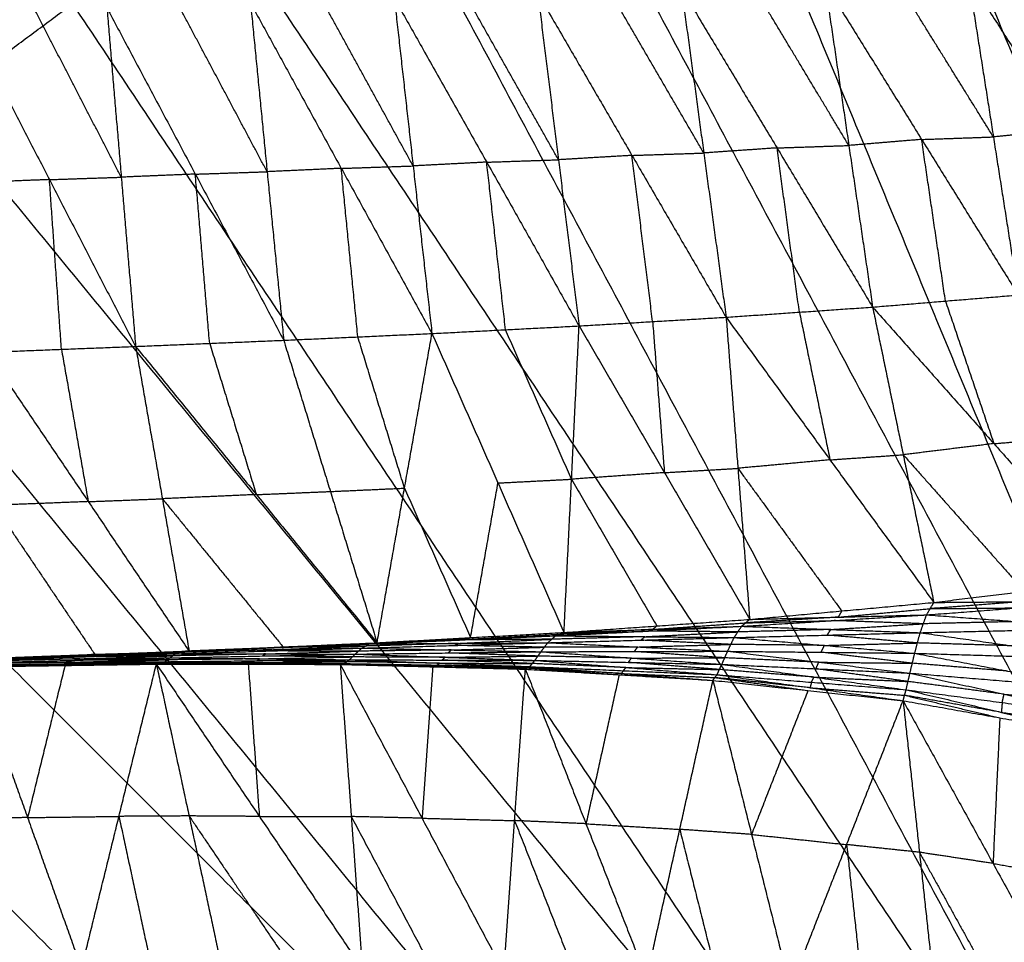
# Model space of a CAD drawing. Header units: millimetres. Extents: x -106 to 110, y -96 to 120.
# Tile 731 of 1020: x -14.44 to -6.94, y 26.19 to 33.22. Entities that reach past the tile are written whole.
import ezdxf

# ---------------------------------------------------------------- set-up
doc = ezdxf.new("R2010")
doc.units = ezdxf.units.MM
doc.header["$MEASUREMENT"] = 0
doc.layers.add('Default', color=7, linetype='Continuous', true_color=0x000000)

msp = doc.modelspace()

# ---------------------------------------------------------------- linework, layer by layer
at = {"layer": 'Default'}
for points in [[(-3.281, 24.2683, 3.7354), (-5.2154, 30.6451, 3.7421), (-7.1498, 37.0219, 3.7488)], [(-8.3812, 36.5813, 3.7488), (-3.281, 24.2683, 3.7354), (1.8192, 11.9553, 3.7219)], [(-4.4634, 23.7091, 3.7354), (-7.0135, 29.8656, 3.7421), (-9.5635, 36.0221, 3.7488)], [(-10.7459, 35.4629, 3.7488), (-4.4634, 23.7091, 3.7354), (1.8192, 11.9553, 3.7219)], [(-5.5852, 23.0367, 3.7354), (-8.7264, 28.9136, 3.7421), (-11.8677, 34.7905, 3.7488)], [(-15.0905, 32.5599, 3.7488), (-14.04, 33.339, 3.7488), (-12.9895, 34.1181, 3.7488)], [(-12.9895, 34.1181, 3.7488), (-5.5852, 23.0367, 3.7354), (1.8192, 11.9553, 3.7219)], [(-8.3051, 33.4902, -2.6735), (-8.1237, 32.2587, -2.1949), (-7.9423, 31.0273, -1.7163)], [(-8.3051, 33.4902, -2.6735), (-7.5687, 32.3048, -2.1704), (-6.8323, 31.1193, -1.6674)], [(-7.0218, 32.324, -2.1342), (-7.39, 32.9167, -2.3857), (-7.7582, 33.5095, -2.6373)], [(-7.2114, 33.5287, -2.601), (-7.0218, 32.324, -2.1342), (-6.8323, 31.1193, -1.6674)], [(-7.2114, 33.5287, -2.601), (-6.4712, 32.3787, -2.1046), (-5.731, 31.2288, -1.6082)], [(-10.4947, 33.4163, -2.7707), (-10.3373, 32.1499, -2.2772), (-10.1799, 30.8836, -1.7837)], [(-10.4947, 33.4163, -2.7707), (-9.7769, 32.1831, -2.2628), (-9.0591, 30.9499, -1.7549)], [(-9.2295, 32.2015, -2.2423), (-9.5884, 32.8181, -2.4963), (-9.9474, 33.4346, -2.7502)], [(-9.4, 33.453, -2.7297), (-9.2295, 32.2015, -2.2423), (-9.0591, 30.9499, -1.7549)], [(-9.4, 33.453, -2.7297), (-8.6712, 32.2401, -2.223), (-7.9423, 31.0273, -1.7163)], [(-8.1237, 32.2587, -2.1949), (-8.4881, 32.8652, -2.4483), (-8.8526, 33.4716, -2.7016)], [(-6.6357, 22.2576, 3.7354), (-10.3379, 27.7983, 3.7421), (-14.04, 33.339, 3.7488)], [(-12.5579, 32.0588, -2.3153), (-12.8948, 32.6919, -2.5666), (-13.2318, 33.325, -2.818)], [(-12.6843, 33.3432, -2.8142), (-12.5579, 32.0588, -2.3153), (-12.4314, 30.7743, -1.8164)], [(-12.6843, 33.3432, -2.8142), (-11.9929, 32.0845, -2.309), (-11.3015, 30.8258, -1.8038)], [(-11.445, 32.1028, -2.301), (-11.7907, 32.7322, -2.5536), (-12.1364, 33.3615, -2.8062)], [(-11.5885, 33.3798, -2.7982), (-11.445, 32.1028, -2.301), (-11.3015, 30.8258, -1.8038)], [(-11.5885, 33.3798, -2.7982), (-10.8842, 32.1317, -2.2909), (-10.1799, 30.8836, -1.7837)], [(-10.3373, 32.1499, -2.2772), (-10.6895, 32.774, -2.5308), (-11.0416, 33.398, -2.7844)], [(-14.8741, 33.2698, -2.823), (-14.2173, 31.9987, -2.3231), (-13.5605, 30.7276, -1.8233)], [(-13.6698, 32.0171, -2.3225), (-13.9982, 32.6527, -2.5724), (-14.3266, 33.2882, -2.8223)], [(-13.7792, 33.3067, -2.8217), (-13.6698, 32.0171, -2.3225), (-13.5605, 30.7276, -1.8233)], [(-13.7792, 33.3067, -2.8217), (-13.1053, 32.0405, -2.3191), (-12.4314, 30.7743, -1.8164)], [(-15.0905, 32.5599, 3.7488), (-6.6357, 22.2576, 3.7354), (1.8192, 11.9553, 3.7219)], [(-6.4712, 32.3787, -2.1046), (-6.7465, 32.3514, -2.1194), (-7.0218, 32.324, -2.1342)], [(-7.5687, 32.3048, -2.1704), (-7.8462, 32.2818, -2.1827), (-8.1237, 32.2587, -2.1949)], [(-7.5687, 32.3048, -2.1704), (-7.2953, 32.3144, -2.1523), (-7.0218, 32.324, -2.1342)], [(-7.3873, 31.0733, -1.6918), (-7.478, 31.689, -1.9311), (-7.5687, 32.3048, -2.1704)], [(-9.7769, 32.1831, -2.2628), (-9.5032, 32.1923, -2.2526), (-9.2295, 32.2015, -2.2423)], [(-8.6712, 32.2401, -2.223), (-8.9503, 32.2208, -2.2327), (-9.2295, 32.2015, -2.2423)], [(-8.6712, 32.2401, -2.223), (-8.3974, 32.2494, -2.209), (-8.1237, 32.2587, -2.1949)], [(-8.5007, 30.9886, -1.7356), (-8.5859, 31.6144, -1.9793), (-8.6712, 32.2401, -2.223)], [(-10.8842, 32.1317, -2.2909), (-11.1646, 32.1173, -2.296), (-11.445, 32.1028, -2.301)], [(-10.8842, 32.1317, -2.2909), (-10.6108, 32.1408, -2.2841), (-10.3373, 32.1499, -2.2772)], [(-10.7407, 30.8547, -1.7937), (-10.8125, 31.4932, -2.0423), (-10.8842, 32.1317, -2.2909)], [(-9.7769, 32.1831, -2.2628), (-10.0571, 32.1665, -2.27), (-10.3373, 32.1499, -2.2772)], [(-9.6195, 30.9168, -1.7693), (-9.6982, 31.5499, -2.0161), (-9.7769, 32.1831, -2.2628)], [(-13.1053, 32.0405, -2.3191), (-12.8316, 32.0496, -2.3172), (-12.5579, 32.0588, -2.3153)], [(-11.9929, 32.0845, -2.309), (-12.2754, 32.0716, -2.3122), (-12.5579, 32.0588, -2.3153)], [(-11.9929, 32.0845, -2.309), (-11.719, 32.0937, -2.305), (-11.445, 32.1028, -2.301)], [(-11.8665, 30.8001, -1.8101), (-11.9297, 31.4423, -2.0596), (-11.9929, 32.0845, -2.309)], [(-14.2173, 31.9987, -2.3231), (-14.4998, 31.9877, -2.3238), (-14.7823, 31.9767, -2.3244)], [(-14.2173, 31.9987, -2.3231), (-13.9436, 32.0079, -2.3228), (-13.6698, 32.0171, -2.3225)], [(-14.1255, 30.7056, -1.8246), (-14.1714, 31.3521, -2.0739), (-14.2173, 31.9987, -2.3231)], [(-13.1053, 32.0405, -2.3191), (-13.3876, 32.0288, -2.3208), (-13.6698, 32.0171, -2.3225)], [(-12.9959, 30.7509, -1.8199), (-13.0506, 31.3957, -2.0695), (-13.1053, 32.0405, -2.3191)], [(-7.6048, 21.3793, 3.7354), (-11.8322, 26.5304, 3.7421), (-16.0596, 31.6815, 3.7488)], [(-7.9423, 31.0273, -1.7163), (-7.3873, 31.0733, -1.6918), (-6.8323, 31.1193, -1.6674)], [(-7.3873, 31.0733, -1.6918), (-7.2027, 30.5301, -1.2729), (-7.0181, 29.9868, -0.8539)], [(-9.0591, 30.9499, -1.7549), (-8.5007, 30.9886, -1.7356), (-7.9423, 31.0273, -1.7163)], [(-7.9423, 31.0273, -1.7163), (-7.7092, 29.9019, -0.8536), (-7.476, 28.7765, 0.0092)], [(-7.9423, 31.0273, -1.7163), (-7.0181, 29.9868, -0.8539), (-6.0939, 28.9464, 0.0086)], [(-10.1799, 30.8836, -1.7837), (-9.6195, 30.9168, -1.7693), (-9.0591, 30.9499, -1.7549)], [(-9.0591, 30.9499, -1.7549), (-8.9692, 29.7985, -0.8724), (-8.8794, 28.6471, 0.01)], [(-9.0591, 30.9499, -1.7549), (-8.2675, 29.8632, -0.8729), (-7.476, 28.7765, 0.0092)], [(-8.5007, 30.9886, -1.7356), (-8.3841, 30.4259, -1.3042), (-8.2675, 29.8632, -0.8729)], [(-11.3015, 30.8258, -1.8038), (-10.7407, 30.8547, -1.7937), (-10.1799, 30.8836, -1.7837)], [(-10.2374, 29.7156, -0.8863), (-10.4891, 30.2851, -1.34), (-10.7407, 30.8547, -1.7937)], [(-10.2949, 28.5475, 0.011), (-10.2374, 29.7156, -0.8863), (-10.1799, 30.8836, -1.7837)], [(-10.1799, 30.8836, -1.7837), (-9.5297, 29.7654, -0.8868), (-8.8794, 28.6471, 0.01)], [(-9.6195, 30.9168, -1.7693), (-9.5746, 30.3411, -1.3281), (-9.5297, 29.7654, -0.8868)], [(-17.0287, 30.8032, 3.7488), (-7.6048, 21.3793, 3.7354), (1.8192, 11.9553, 3.7219)], [(-13.5605, 30.7276, -1.8233), (-12.9959, 30.7509, -1.8199), (-12.4314, 30.7743, -1.8164)], [(-12.4314, 30.7743, -1.8164), (-11.8665, 30.8001, -1.8101), (-11.3015, 30.8258, -1.8038)], [(-12.4314, 30.7743, -1.8164), (-12.0756, 29.6218, -0.9021), (-11.7197, 28.4692, 0.0123)], [(-11.5106, 29.6475, -0.8958), (-11.6885, 30.2238, -1.3529), (-11.8665, 30.8001, -1.8101)], [(-11.7197, 28.4692, 0.0123), (-11.5106, 29.6475, -0.8958), (-11.3015, 30.8258, -1.8038)], [(-11.3015, 30.8258, -1.8038), (-10.7982, 29.6867, -0.8964), (-10.2949, 28.5475, 0.011)], [(-14.6906, 30.6836, -1.8259), (-14.1255, 30.7056, -1.8246), (-13.5605, 30.7276, -1.8233)], [(-14.1255, 30.7056, -1.8246), (-14.0235, 30.1251, -1.3654), (-13.9215, 29.5446, -0.9061)], [(-13.5605, 30.7276, -1.8233), (-13.3564, 29.5666, -0.9048), (-13.1524, 28.4057, 0.0137)], [(-13.5605, 30.7276, -1.8233), (-12.6401, 29.5984, -0.9055), (-11.7197, 28.4692, 0.0123)], [(-12.9959, 30.7509, -1.8199), (-12.818, 30.1747, -1.3627), (-12.6401, 29.5984, -0.9055)], [(-14.6906, 30.6836, -1.8259), (-13.9215, 29.5446, -0.9061), (-13.1524, 28.4057, 0.0137)], [(-7.0181, 29.9868, -0.8539), (-6.7406, 30.0098, -0.8416), (-6.4631, 30.0329, -0.8294)], [(-7.0181, 29.9868, -0.8539), (-7.3636, 29.9444, -0.8537), (-7.7092, 29.9019, -0.8536)], [(-8.2675, 29.8632, -0.8729), (-7.9883, 29.8825, -0.8632), (-7.7092, 29.9019, -0.8536)], [(-7.7092, 29.9019, -0.8536), (-7.2471, 29.3817, -0.4223), (-6.785, 28.8615, 0.0089)], [(-8.4831, 20.4102, 3.7354), (-13.1951, 25.1222, 3.7421), (-17.907, 29.8341, 3.7488)], [(-9.5297, 29.7654, -0.8868), (-9.2495, 29.7819, -0.8796), (-8.9692, 29.7985, -0.8724)], [(-8.2675, 29.8632, -0.8729), (-8.6184, 29.8309, -0.8727), (-8.9692, 29.7985, -0.8724)], [(-8.9692, 29.7985, -0.8724), (-8.5735, 29.2552, -0.4314), (-8.1777, 28.7118, 0.0096)], [(-9.5297, 29.7654, -0.8868), (-9.8835, 29.7405, -0.8866), (-10.2374, 29.7156, -0.8863)], [(-12.0756, 29.6218, -0.9021), (-11.7931, 29.6346, -0.8989), (-11.5106, 29.6475, -0.8958)], [(-11.5106, 29.6475, -0.8958), (-11.259, 29.078, -0.4421), (-11.0073, 28.5084, 0.0117)], [(-11.0073, 28.5084, 0.0117), (-10.9028, 29.0975, -0.4424), (-10.7982, 29.6867, -0.8964)], [(-10.7982, 29.6867, -0.8964), (-10.5178, 29.7011, -0.8913), (-10.2374, 29.7156, -0.8863)], [(-10.2374, 29.7156, -0.8863), (-9.9123, 29.1564, -0.4379), (-9.5872, 28.5973, 0.0105)], [(-12.6401, 29.5984, -0.9055), (-12.9982, 29.5825, -0.9052), (-13.3564, 29.5666, -0.9048)], [(-12.6401, 29.5984, -0.9055), (-12.3578, 29.6101, -0.9038), (-12.0756, 29.6218, -0.9021)], [(-13.9215, 29.5446, -0.9061), (-14.2798, 29.5308, -0.9057), (-14.6382, 29.5169, -0.9053)], [(-14.6382, 29.5169, -0.9053), (-14.2537, 28.9475, -0.4454), (-13.8691, 28.378, 0.0145)], [(-13.9215, 29.5446, -0.9061), (-13.6389, 29.5556, -0.9055), (-13.3564, 29.5666, -0.9048)], [(-13.3564, 29.5666, -0.9048), (-12.8962, 29.002, -0.4459), (-12.436, 28.4375, 0.013)], [(-7.476, 28.7765, 0.0092), (-6.785, 28.8615, 0.0089), (-6.0939, 28.9464, 0.0086)], [(-18.7854, 28.865, 3.7488), (-8.4831, 20.4102, 3.7354), (1.8192, 11.9553, 3.7219)], [(-8.8794, 28.6471, 0.01), (-8.1777, 28.7118, 0.0096), (-7.476, 28.7765, 0.0092)], [(-7.531, 28.6818, -0.132), (-6.8298, 28.7351, -0.1711), (-6.1285, 28.7884, -0.2103)], [(-7.531, 28.6818, -0.132), (-7.5035, 28.7291, -0.0614), (-7.476, 28.7765, 0.0092)], [(-6.8022, 28.7824, -0.1005), (-7.1529, 28.7558, -0.081), (-7.5035, 28.7291, -0.0614)], [(-7.476, 28.7765, 0.0092), (-6.8022, 28.7824, -0.1005), (-6.1285, 28.7884, -0.2103)], [(-8.9419, 28.5947, -0.0727), (-8.2365, 28.6382, -0.1024), (-7.531, 28.6818, -0.132)], [(-8.8794, 28.6471, 0.01), (-8.2052, 28.6644, -0.061), (-7.531, 28.6818, -0.132)], [(-8.2052, 28.6644, -0.061), (-7.8544, 28.6968, -0.0612), (-7.5035, 28.7291, -0.0614)], [(-8.1777, 28.7118, 0.0096), (-8.1915, 28.6881, -0.0257), (-8.2052, 28.6644, -0.061)], [(-7.5797, 28.5461, -0.2279), (-7.5554, 28.6139, -0.1799), (-7.531, 28.6818, -0.132)], [(-7.531, 28.6818, -0.132), (-6.8448, 28.6307, -0.2407), (-6.1587, 28.5797, -0.3494)], [(-7.5035, 28.7291, -0.0614), (-7.1666, 28.7321, -0.1163), (-6.8298, 28.7351, -0.1711)], [(-10.2949, 28.5475, 0.011), (-9.5872, 28.5973, 0.0105), (-8.8794, 28.6471, 0.01)], [(-9.6184, 28.5711, -0.0308), (-9.2645, 28.596, -0.0311), (-8.9107, 28.6209, -0.0314)], [(-9.5872, 28.5973, 0.0105), (-9.6028, 28.5842, -0.0102), (-9.6184, 28.5711, -0.0308)], [(-8.9419, 28.5947, -0.0727), (-8.9107, 28.6209, -0.0314), (-8.8794, 28.6471, 0.01)], [(-8.2052, 28.6644, -0.061), (-8.5579, 28.6427, -0.0462), (-8.9107, 28.6209, -0.0314)], [(-8.9107, 28.6209, -0.0314), (-8.5736, 28.6295, -0.0669), (-8.2365, 28.6382, -0.1024)], [(-8.2608, 28.5704, -0.1503), (-7.9081, 28.5922, -0.1651), (-7.5554, 28.6139, -0.1799)], [(-7.5554, 28.6139, -0.1799), (-7.8959, 28.6261, -0.1412), (-8.2365, 28.6382, -0.1024)], [(-6.8448, 28.6307, -0.2407), (-7.2001, 28.6223, -0.2103), (-7.5554, 28.6139, -0.1799)], [(-11.7812, 28.4598, -0.0063), (-11.0705, 28.491, -0.019), (-10.3598, 28.5222, -0.0316)], [(-11.7197, 28.4692, 0.0123), (-11.0073, 28.5084, 0.0117), (-10.2949, 28.5475, 0.011)], [(-11.7197, 28.4692, 0.0123), (-11.0397, 28.4957, -0.0097), (-10.3598, 28.5222, -0.0316)], [(-11.0397, 28.4957, -0.0097), (-10.6835, 28.5153, -0.01), (-10.3273, 28.5348, -0.0103)], [(-10.4184, 28.4696, -0.0715), (-10.3891, 28.4959, -0.0516), (-10.3598, 28.5222, -0.0316)], [(-10.3598, 28.5222, -0.0316), (-9.6508, 28.5584, -0.0522), (-8.9419, 28.5947, -0.0727)], [(-10.3598, 28.5222, -0.0316), (-10.3273, 28.5348, -0.0103), (-10.2949, 28.5475, 0.011)], [(-10.3598, 28.5222, -0.0316), (-9.6789, 28.5155, -0.0836), (-8.9981, 28.5088, -0.1356)], [(-9.6184, 28.5711, -0.0308), (-9.9729, 28.553, -0.0206), (-10.3273, 28.5348, -0.0103)], [(-10.3273, 28.5348, -0.0103), (-9.9891, 28.5466, -0.0312), (-9.6508, 28.5584, -0.0522)], [(-10.2949, 28.5475, 0.011), (-9.6184, 28.5711, -0.0308), (-8.9419, 28.5947, -0.0727)], [(-9.6789, 28.5155, -0.0836), (-9.3245, 28.5336, -0.0939), (-8.97, 28.5517, -0.1042)], [(-8.97, 28.5517, -0.1042), (-9.3104, 28.5551, -0.0782), (-9.6508, 28.5584, -0.0522)], [(-8.9981, 28.5088, -0.1356), (-8.97, 28.5517, -0.1042), (-8.9419, 28.5947, -0.0727)], [(-8.9981, 28.5088, -0.1356), (-8.2889, 28.5275, -0.1817), (-7.5797, 28.5461, -0.2279)], [(-8.2608, 28.5704, -0.1503), (-8.6154, 28.5611, -0.1272), (-8.97, 28.5517, -0.1042)], [(-8.9419, 28.5947, -0.0727), (-8.2608, 28.5704, -0.1503), (-7.5797, 28.5461, -0.2279)], [(-8.2889, 28.5275, -0.1817), (-8.2749, 28.5489, -0.166), (-8.2608, 28.5704, -0.1503)], [(-7.6008, 28.4676, -0.2389), (-7.9449, 28.4975, -0.2103), (-8.2889, 28.5275, -0.1817)], [(-7.622, 28.3891, -0.25), (-7.6008, 28.4676, -0.2389), (-7.5797, 28.5461, -0.2279)], [(-7.5797, 28.5461, -0.2279), (-6.8692, 28.5629, -0.2887), (-6.1587, 28.5797, -0.3494)], [(-7.5797, 28.5461, -0.2279), (-6.8821, 28.446, -0.3054), (-6.1845, 28.3458, -0.3829)], [(-13.2061, 28.4042, 0.007), (-12.4937, 28.432, 0.0003), (-11.7812, 28.4598, -0.0063)], [(-13.1524, 28.4057, 0.0137), (-12.436, 28.4375, 0.013), (-11.7197, 28.4692, 0.0123)], [(-13.1524, 28.4057, 0.0137), (-12.4668, 28.4328, 0.0037), (-11.7812, 28.4598, -0.0063)], [(-12.4668, 28.4328, 0.0037), (-12.1086, 28.4486, 0.0033), (-11.7505, 28.4645, 0.003)], [(-11.8369, 28.4283, -0.0317), (-11.1276, 28.4489, -0.0516), (-10.4184, 28.4696, -0.0715)], [(-11.8369, 28.4283, -0.0317), (-11.8091, 28.444, -0.019), (-11.7812, 28.4598, -0.0063)], [(-11.0998, 28.4647, -0.0389), (-11.4544, 28.4544, -0.0289), (-11.8091, 28.444, -0.019)], [(-11.7812, 28.4598, -0.0063), (-11.0998, 28.4647, -0.0389), (-10.4184, 28.4696, -0.0715)], [(-11.7812, 28.4598, -0.0063), (-11.7505, 28.4645, 0.003), (-11.7197, 28.4692, 0.0123)], [(-11.0397, 28.4957, -0.0097), (-11.3951, 28.4801, -0.0034), (-11.7505, 28.4645, 0.003)], [(-11.7505, 28.4645, 0.003), (-11.4105, 28.4778, -0.008), (-11.0705, 28.491, -0.019)], [(-11.1276, 28.4489, -0.0516), (-11.1137, 28.4568, -0.0452), (-11.0998, 28.4647, -0.0389)], [(-10.4445, 28.4351, -0.0755), (-10.7861, 28.442, -0.0635), (-11.1276, 28.4489, -0.0516)], [(-11.0998, 28.4647, -0.0389), (-10.7444, 28.4803, -0.0452), (-10.3891, 28.4959, -0.0516)], [(-10.3891, 28.4959, -0.0516), (-10.7298, 28.4934, -0.0353), (-11.0705, 28.491, -0.019)], [(-11.0073, 28.5084, 0.0117), (-11.0235, 28.502, 0.001), (-11.0397, 28.4957, -0.0097)], [(-10.4707, 28.4006, -0.0795), (-10.4445, 28.4351, -0.0755), (-10.4184, 28.4696, -0.0715)], [(-10.4184, 28.4696, -0.0715), (-9.7083, 28.4892, -0.1036), (-8.9981, 28.5088, -0.1356)], [(-10.4184, 28.4696, -0.0715), (-9.7332, 28.4369, -0.1104), (-9.0481, 28.4043, -0.1493)], [(-9.6789, 28.5155, -0.0836), (-10.034, 28.5057, -0.0676), (-10.3891, 28.4959, -0.0516)], [(-9.7332, 28.4369, -0.1104), (-9.3782, 28.4468, -0.1264), (-9.0231, 28.4566, -0.1425)], [(-9.7083, 28.4892, -0.1036), (-9.6936, 28.5023, -0.0936), (-9.6789, 28.5155, -0.0836)], [(-9.0231, 28.4566, -0.1425), (-9.3657, 28.4729, -0.123), (-9.7083, 28.4892, -0.1036)], [(-9.0481, 28.4043, -0.1493), (-9.0231, 28.4566, -0.1425), (-8.9981, 28.5088, -0.1356)], [(-8.3101, 28.449, -0.1928), (-8.6666, 28.4528, -0.1676), (-9.0231, 28.4566, -0.1425)], [(-8.9981, 28.5088, -0.1356), (-8.3101, 28.449, -0.1928), (-7.622, 28.3891, -0.25)], [(-8.335, 28.3967, -0.1996), (-8.3225, 28.4228, -0.1962), (-8.3101, 28.449, -0.1928)], [(-8.3101, 28.449, -0.1928), (-7.9554, 28.4583, -0.2159), (-7.6008, 28.4676, -0.2389)], [(-6.8821, 28.446, -0.3054), (-7.2415, 28.4568, -0.2722), (-7.6008, 28.4676, -0.2389)], [(-14.6721, 28.3398, -0.0015), (-13.9636, 28.3625, -0.0059), (-13.2551, 28.3852, -0.0104)], [(-14.631, 28.3518, 0.0121), (-13.9186, 28.378, 0.0096), (-13.2061, 28.4042, 0.007)], [(-14.631, 28.3518, 0.0121), (-13.943, 28.3685, 0.0009), (-13.2551, 28.3852, -0.0104)], [(-14.6084, 28.3511, 0.0137), (-14.2635, 28.3645, 0.0116), (-13.9186, 28.378, 0.0096)], [(-13.896, 28.3773, 0.0111), (-14.2522, 28.3642, 0.0124), (-14.6084, 28.3511, 0.0137)], [(-14.5859, 28.3503, 0.0153), (-13.8691, 28.378, 0.0145), (-13.1524, 28.4057, 0.0137)], [(-14.5859, 28.3503, 0.0153), (-13.896, 28.3773, 0.0111), (-13.2061, 28.4042, 0.007)], [(-13.943, 28.3685, 0.0009), (-13.5868, 28.3816, -0.0004), (-13.2306, 28.3947, -0.0017)], [(-13.2306, 28.3947, -0.0017), (-13.5746, 28.3864, 0.0039), (-13.9186, 28.378, 0.0096)], [(-13.896, 28.3773, 0.0111), (-13.5376, 28.3911, 0.0107), (-13.1792, 28.405, 0.0103)], [(-13.8691, 28.378, 0.0145), (-13.8826, 28.3776, 0.0128), (-13.896, 28.3773, 0.0111)], [(-13.2992, 28.3541, -0.0137), (-13.2771, 28.3697, -0.012), (-13.2551, 28.3852, -0.0104)], [(-13.2992, 28.3541, -0.0137), (-12.593, 28.3684, -0.0251), (-11.8868, 28.3826, -0.0364)], [(-12.5709, 28.3839, -0.0234), (-12.924, 28.3768, -0.0177), (-13.2771, 28.3697, -0.012)], [(-13.2551, 28.3852, -0.0104), (-12.546, 28.4067, -0.021), (-11.8369, 28.4283, -0.0317)], [(-13.2551, 28.3852, -0.0104), (-13.2306, 28.3947, -0.0017), (-13.2061, 28.4042, 0.007)], [(-13.2551, 28.3852, -0.0104), (-12.5709, 28.3839, -0.0234), (-11.8868, 28.3826, -0.0364)], [(-12.5215, 28.4163, -0.0124), (-12.8761, 28.4055, -0.007), (-13.2306, 28.3947, -0.0017)], [(-13.2061, 28.4042, 0.007), (-12.5215, 28.4163, -0.0124), (-11.8369, 28.4283, -0.0317)], [(-13.2061, 28.4042, 0.007), (-13.1792, 28.405, 0.0103), (-13.1524, 28.4057, 0.0137)], [(-12.4668, 28.4328, 0.0037), (-12.823, 28.4189, 0.007), (-13.1792, 28.405, 0.0103)], [(-13.1792, 28.405, 0.0103), (-12.8365, 28.4185, 0.0053), (-12.4937, 28.432, 0.0003)], [(-12.593, 28.3684, -0.0251), (-12.5819, 28.3761, -0.0242), (-12.5709, 28.3839, -0.0234)], [(-12.5709, 28.3839, -0.0234), (-12.2164, 28.3947, -0.0287), (-11.8618, 28.4054, -0.0341)], [(-12.546, 28.4067, -0.021), (-12.5338, 28.4115, -0.0167), (-12.5215, 28.4163, -0.0124)], [(-11.8618, 28.4054, -0.0341), (-12.2039, 28.4061, -0.0275), (-12.546, 28.4067, -0.021)], [(-12.5215, 28.4163, -0.0124), (-12.1653, 28.4301, -0.0157), (-11.8091, 28.444, -0.019)], [(-11.8091, 28.444, -0.019), (-12.1514, 28.438, -0.0093), (-12.4937, 28.432, 0.0003)], [(-12.436, 28.4375, 0.013), (-12.4514, 28.4351, 0.0083), (-12.4668, 28.4328, 0.0037)], [(-11.9306, 28.3394, -0.0281), (-11.9087, 28.361, -0.0323), (-11.8868, 28.3826, -0.0364)], [(-11.8868, 28.3826, -0.0364), (-11.8618, 28.4054, -0.0341), (-11.8369, 28.4283, -0.0317)], [(-11.8868, 28.3826, -0.0364), (-11.1787, 28.3916, -0.0579), (-10.4707, 28.4006, -0.0795)], [(-11.8868, 28.3826, -0.0364), (-11.2017, 28.3588, -0.0516), (-10.5166, 28.335, -0.0667)], [(-11.1538, 28.4144, -0.0556), (-11.5078, 28.4099, -0.0448), (-11.8618, 28.4054, -0.0341)], [(-11.8369, 28.4283, -0.0317), (-11.1538, 28.4144, -0.0556), (-10.4707, 28.4006, -0.0795)], [(-11.1787, 28.3916, -0.0579), (-11.1663, 28.403, -0.0568), (-11.1538, 28.4144, -0.0556)], [(-10.4936, 28.3678, -0.0731), (-10.8362, 28.3797, -0.0655), (-11.1787, 28.3916, -0.0579)], [(-11.1538, 28.4144, -0.0556), (-10.7992, 28.4247, -0.0655), (-10.4445, 28.4351, -0.0755)], [(-10.5166, 28.335, -0.0667), (-10.4936, 28.3678, -0.0731), (-10.4707, 28.4006, -0.0795)], [(-10.4707, 28.4006, -0.0795), (-9.7594, 28.4025, -0.1144), (-9.0481, 28.4043, -0.1493)], [(-10.4707, 28.4006, -0.0795), (-9.7811, 28.3525, -0.1044), (-9.0916, 28.3044, -0.1294)], [(-9.7332, 28.4369, -0.1104), (-10.0889, 28.436, -0.0929), (-10.4445, 28.4351, -0.0755)], [(-9.7594, 28.4025, -0.1144), (-9.7463, 28.4197, -0.1124), (-9.7332, 28.4369, -0.1104)], [(-9.0698, 28.3544, -0.1393), (-9.4146, 28.3784, -0.1269), (-9.7594, 28.4025, -0.1144)], [(-9.0916, 28.3044, -0.1294), (-9.0698, 28.3544, -0.1393), (-9.0481, 28.4043, -0.1493)], [(-9.0481, 28.4043, -0.1493), (-8.3529, 28.3209, -0.1846), (-7.6577, 28.2375, -0.2198)], [(-9.0481, 28.4043, -0.1493), (-8.335, 28.3967, -0.1996), (-7.622, 28.3891, -0.25)], [(-7.6398, 28.3133, -0.2349), (-7.9874, 28.355, -0.2173), (-8.335, 28.3967, -0.1996)], [(-7.6577, 28.2375, -0.2198), (-7.6398, 28.3133, -0.2349), (-7.622, 28.3891, -0.25)], [(-7.622, 28.3891, -0.25), (-6.9139, 28.2532, -0.2946), (-6.2058, 28.1173, -0.3393)], [(-7.622, 28.3891, -0.25), (-6.9032, 28.3675, -0.3164), (-6.1845, 28.3458, -0.3829)], [(-14.7951, 28.288, 0.0146), (-14.0986, 28.2973, 0.0138), (-13.4021, 28.3067, 0.0129)], [(-14.7828, 28.2872, 0.0134), (-14.4407, 28.2923, 0.0136), (-14.0986, 28.2973, 0.0138)], [(-14.0863, 28.2966, 0.0126), (-14.4345, 28.2919, 0.013), (-14.7828, 28.2872, 0.0134)], [(-14.7705, 28.2865, 0.0123), (-14.0715, 28.2969, 0.01), (-13.3726, 28.3072, 0.0076)], [(-14.7705, 28.2865, 0.0123), (-14.0863, 28.2966, 0.0126), (-13.4021, 28.3067, 0.0129)], [(-14.0572, 28.3025, 0.004), (-14.4067, 28.2973, 0.0051), (-14.7561, 28.2921, 0.0063)], [(-14.7418, 28.2978, 0.0003), (-14.04, 28.3113, -0.0038), (-13.3383, 28.3249, -0.0078)], [(-14.7418, 28.2978, 0.0003), (-14.0572, 28.3025, 0.004), (-13.3726, 28.3072, 0.0076)], [(-14.0237, 28.3215, -0.0061), (-14.3745, 28.3148, -0.0041), (-14.7254, 28.308, -0.0021)], [(-14.709, 28.3182, -0.0044), (-14.0041, 28.3362, -0.0091), (-13.2992, 28.3541, -0.0137)], [(-14.709, 28.3182, -0.0044), (-14.0237, 28.3215, -0.0061), (-13.3383, 28.3249, -0.0078)], [(-13.9856, 28.347, -0.0076), (-14.3381, 28.338, -0.0053), (-14.6906, 28.329, -0.003)], [(-14.6721, 28.3398, -0.0015), (-13.9856, 28.347, -0.0076), (-13.2992, 28.3541, -0.0137)], [(-13.943, 28.3685, 0.0009), (-14.2973, 28.3572, 0.0031), (-14.6515, 28.3458, 0.0053)], [(-14.0986, 28.2973, 0.0138), (-14.2412, 27.7172, -0.4631), (-14.3839, 27.137, -0.94)], [(-14.0863, 28.2966, 0.0126), (-13.7368, 28.3018, 0.0115), (-13.3873, 28.3069, 0.0103)], [(-14.0715, 28.2969, 0.01), (-14.0789, 28.2967, 0.0113), (-14.0863, 28.2966, 0.0126)], [(-14.0715, 28.2969, 0.01), (-14.0643, 28.2997, 0.007), (-14.0572, 28.3025, 0.004)], [(-14.0572, 28.3025, 0.004), (-13.7063, 28.3093, 0.0019), (-13.3554, 28.316, -0.0001)], [(-14.04, 28.3113, -0.0038), (-14.0318, 28.3164, -0.005), (-14.0237, 28.3215, -0.0061)], [(-13.3554, 28.316, -0.0001), (-13.6977, 28.3137, -0.0019), (-14.04, 28.3113, -0.0038)], [(-14.0237, 28.3215, -0.0061), (-13.6712, 28.3305, -0.0085), (-13.3187, 28.3395, -0.0108)], [(-14.0041, 28.3362, -0.0091), (-13.9949, 28.3416, -0.0083), (-13.9856, 28.347, -0.0076)], [(-13.3187, 28.3395, -0.0108), (-13.6614, 28.3378, -0.0099), (-14.0041, 28.3362, -0.0091)], [(-13.9856, 28.347, -0.0076), (-13.6314, 28.3583, -0.0098), (-13.2771, 28.3697, -0.012)], [(-13.9727, 25.986, -1.8946), (-13.6874, 27.1463, -0.9408), (-13.4021, 28.3067, 0.0129)], [(-13.2771, 28.3697, -0.012), (-13.6204, 28.3661, -0.009), (-13.9636, 28.3625, -0.0059)], [(-13.9636, 28.3625, -0.0059), (-13.9533, 28.3655, -0.0025), (-13.943, 28.3685, 0.0009)], [(-13.4021, 28.3067, 0.0129), (-13.3873, 28.3069, 0.0103), (-13.3726, 28.3072, 0.0076)], [(-13.4021, 28.3067, 0.0129), (-13.153, 27.1494, -0.9365), (-12.9039, 25.9921, -1.8859)], [(-13.4021, 28.3067, 0.0129), (-12.7015, 28.3056, 0.0122), (-12.0009, 28.3045, 0.0115)], [(-13.4021, 28.3067, 0.0129), (-12.6172, 27.1458, -0.9291), (-11.8323, 25.9849, -1.8712)], [(-13.3873, 28.3069, 0.0103), (-13.0444, 28.3063, 0.0112), (-12.7015, 28.3056, 0.0122)], [(-12.6867, 28.3058, 0.0095), (-13.037, 28.3064, 0.0099), (-13.3873, 28.3069, 0.0103)], [(-13.3726, 28.3072, 0.0076), (-13.3554, 28.316, -0.0001), (-13.3383, 28.3249, -0.0078)], [(-13.3726, 28.3072, 0.0076), (-12.6706, 28.309, 0.0013), (-11.9686, 28.3108, -0.005)], [(-13.3726, 28.3072, 0.0076), (-12.6867, 28.3058, 0.0095), (-12.0009, 28.3045, 0.0115)], [(-12.6535, 28.3178, -0.0064), (-13.0044, 28.3169, -0.0033), (-13.3554, 28.316, -0.0001)], [(-13.3383, 28.3249, -0.0078), (-13.3187, 28.3395, -0.0108), (-13.2992, 28.3541, -0.0137)], [(-13.3383, 28.3249, -0.0078), (-12.6344, 28.3321, -0.018), (-11.9306, 28.3394, -0.0281)], [(-13.3383, 28.3249, -0.0078), (-12.6535, 28.3178, -0.0064), (-11.9686, 28.3108, -0.005)], [(-12.6149, 28.3468, -0.0209), (-12.9668, 28.3431, -0.0158), (-13.3187, 28.3395, -0.0108)], [(-13.2992, 28.3541, -0.0137), (-12.6149, 28.3468, -0.0209), (-11.9306, 28.3394, -0.0281)], [(-12.7015, 28.3056, 0.0122), (-12.6593, 27.7257, -0.4585), (-12.6172, 27.1458, -0.9291)], [(-12.6706, 28.309, 0.0013), (-12.6787, 28.3074, 0.0054), (-12.6867, 28.3058, 0.0095)], [(-12.6867, 28.3058, 0.0095), (-12.3357, 28.3067, 0.0064), (-11.9848, 28.3076, 0.0032)], [(-12.6706, 28.309, 0.0013), (-12.662, 28.3134, -0.0026), (-12.6535, 28.3178, -0.0064)], [(-12.6535, 28.3178, -0.0064), (-12.3015, 28.3215, -0.0115), (-11.9496, 28.3251, -0.0166)], [(-12.6344, 28.3321, -0.018), (-12.6247, 28.3395, -0.0195), (-12.6149, 28.3468, -0.0209)], [(-11.9496, 28.3251, -0.0166), (-12.292, 28.3286, -0.0173), (-12.6344, 28.3321, -0.018)], [(-12.6149, 28.3468, -0.0209), (-12.2618, 28.3539, -0.0266), (-11.9087, 28.361, -0.0323)], [(-11.9087, 28.361, -0.0323), (-12.2508, 28.3647, -0.0287), (-12.593, 28.3684, -0.0251)], [(-12.0009, 28.3045, 0.0115), (-11.9848, 28.3076, 0.0032), (-11.9686, 28.3108, -0.005)], [(-12.0009, 28.3045, 0.0115), (-11.9166, 27.1447, -0.9299), (-11.8323, 25.9849, -1.8712)], [(-12.0009, 28.3045, 0.0115), (-11.3773, 27.1322, -0.9187), (-10.7536, 25.96, -1.8489)], [(-12.0009, 28.3045, 0.0115), (-11.2952, 28.2862, 0.0108), (-10.5896, 28.268, 0.0101)], [(-11.9848, 28.3076, 0.0032), (-11.64, 28.2969, 0.007), (-11.2952, 28.2862, 0.0108)], [(-11.2791, 28.2894, 0.0025), (-11.6319, 28.2985, 0.0029), (-11.9848, 28.3076, 0.0032)], [(-11.9686, 28.3108, -0.005), (-11.9496, 28.3251, -0.0166), (-11.9306, 28.3394, -0.0281)], [(-11.9686, 28.3108, -0.005), (-11.2791, 28.2894, 0.0025), (-10.5896, 28.268, 0.0101)], [(-11.9686, 28.3108, -0.005), (-11.2624, 28.2991, -0.0173), (-10.5562, 28.2873, -0.0295)], [(-11.2434, 28.3134, -0.0288), (-11.5965, 28.3192, -0.0227), (-11.9496, 28.3251, -0.0166)], [(-11.9306, 28.3394, -0.0281), (-11.2434, 28.3134, -0.0288), (-10.5562, 28.2873, -0.0295)], [(-11.9306, 28.3394, -0.0281), (-11.2236, 28.3372, -0.0474), (-10.5166, 28.335, -0.0667)], [(-11.2017, 28.3588, -0.0516), (-11.5552, 28.3599, -0.0419), (-11.9087, 28.361, -0.0323)], [(-11.2624, 28.2991, -0.0173), (-11.2708, 28.2942, -0.0074), (-11.2791, 28.2894, 0.0025)], [(-11.2624, 28.2991, -0.0173), (-11.2529, 28.3062, -0.023), (-11.2434, 28.3134, -0.0288)], [(-11.2434, 28.3134, -0.0288), (-10.8899, 28.3123, -0.0385), (-10.5364, 28.3112, -0.0481)], [(-11.2236, 28.3372, -0.0474), (-11.2126, 28.348, -0.0495), (-11.2017, 28.3588, -0.0516)], [(-10.5364, 28.3112, -0.0481), (-10.88, 28.3242, -0.0478), (-11.2236, 28.3372, -0.0474)], [(-11.2017, 28.3588, -0.0516), (-10.8476, 28.3633, -0.0623), (-10.4936, 28.3678, -0.0731)], [(-10.5562, 28.2873, -0.0295), (-10.5364, 28.3112, -0.0481), (-10.5166, 28.335, -0.0667)], [(-9.8227, 28.2804, -0.0681), (-10.1795, 28.2958, -0.0581), (-10.5364, 28.3112, -0.0481)], [(-10.5166, 28.335, -0.0667), (-9.8227, 28.2804, -0.0681), (-9.1289, 28.2258, -0.0695)], [(-10.5166, 28.335, -0.0667), (-9.8041, 28.3197, -0.0981), (-9.0916, 28.3044, -0.1294)], [(-9.7811, 28.3525, -0.1044), (-10.1374, 28.3601, -0.0888), (-10.4936, 28.3678, -0.0731)], [(-9.8041, 28.3197, -0.0981), (-9.7926, 28.3361, -0.1012), (-9.7811, 28.3525, -0.1044)], [(-9.1103, 28.2651, -0.0994), (-9.4572, 28.2924, -0.0988), (-9.8041, 28.3197, -0.0981)], [(-9.7811, 28.3525, -0.1044), (-9.4255, 28.3534, -0.1219), (-9.0698, 28.3544, -0.1393)], [(-9.1289, 28.2258, -0.0695), (-9.1103, 28.2651, -0.0994), (-9.0916, 28.3044, -0.1294)], [(-9.0916, 28.3044, -0.1294), (-8.3894, 28.2076, -0.1284), (-7.6871, 28.1108, -0.1274)], [(-9.0916, 28.3044, -0.1294), (-8.3747, 28.2709, -0.1746), (-7.6577, 28.2375, -0.2198)], [(-8.3529, 28.3209, -0.1846), (-8.7114, 28.3376, -0.162), (-9.0698, 28.3544, -0.1393)], [(-8.3747, 28.2709, -0.1746), (-8.3638, 28.2959, -0.1796), (-8.3529, 28.3209, -0.1846)], [(-8.3529, 28.3209, -0.1846), (-7.9964, 28.3171, -0.2097), (-7.6398, 28.3133, -0.2349)], [(-6.9139, 28.2532, -0.2946), (-7.2769, 28.2833, -0.2648), (-7.6398, 28.3133, -0.2349)], [(-14.7951, 28.288, 0.0146), (-14.3839, 27.137, -0.94), (-13.9727, 25.986, -1.8946)], [(-11.2952, 28.2862, 0.0108), (-11.3362, 27.7092, -0.454), (-11.3773, 27.1322, -0.9187)], [(-11.2791, 28.2894, 0.0025), (-10.926, 28.2835, -0.0036), (-10.5729, 28.2777, -0.0097)], [(-10.7536, 25.96, -1.8489), (-10.6716, 27.114, -0.9194), (-10.5896, 28.268, 0.0101)], [(-10.5896, 28.268, 0.0101), (-10.5729, 28.2777, -0.0097), (-10.5562, 28.2873, -0.0295)], [(-10.5896, 28.268, 0.0101), (-10.1274, 27.0899, -0.9038), (-9.6652, 25.9118, -1.8177)], [(-10.5896, 28.268, 0.0101), (-9.8748, 28.2253, 0.0094), (-9.16, 28.1826, 0.0088)], [(-10.5729, 28.2777, -0.0097), (-10.2238, 28.2515, -0.0001), (-9.8748, 28.2253, 0.0094)], [(-9.8581, 28.235, -0.0104), (-10.2155, 28.2563, -0.01), (-10.5729, 28.2777, -0.0097)], [(-10.5562, 28.2873, -0.0295), (-9.8581, 28.235, -0.0104), (-9.16, 28.1826, 0.0088)], [(-10.5562, 28.2873, -0.0295), (-9.8425, 28.2565, -0.0495), (-9.1289, 28.2258, -0.0695)], [(-9.8748, 28.2253, 0.0094), (-10.0011, 27.6576, -0.4472), (-10.1274, 27.0899, -0.9038)], [(-9.8425, 28.2565, -0.0495), (-9.8503, 28.2458, -0.0299), (-9.8581, 28.235, -0.0104)], [(-9.8581, 28.235, -0.0104), (-9.5012, 28.2196, -0.0203), (-9.1444, 28.2042, -0.0303)], [(-9.8425, 28.2565, -0.0495), (-9.8326, 28.2685, -0.0588), (-9.8227, 28.2804, -0.0681)], [(-9.8227, 28.2804, -0.0681), (-9.4665, 28.2727, -0.0838), (-9.1103, 28.2651, -0.0994)], [(-9.16, 28.1826, 0.0088), (-9.1444, 28.2042, -0.0303), (-9.1289, 28.2258, -0.0695)], [(-9.1289, 28.2258, -0.0695), (-8.4195, 28.1266, -0.031), (-7.7102, 28.0275, 0.0076)], [(-9.1289, 28.2258, -0.0695), (-8.408, 28.1683, -0.0984), (-7.6871, 28.1108, -0.1274)], [(-8.3894, 28.2076, -0.1284), (-8.7498, 28.2363, -0.1139), (-9.1103, 28.2651, -0.0994)], [(-7.6724, 28.1742, -0.1736), (-8.0235, 28.2225, -0.1741), (-8.3747, 28.2709, -0.1746)], [(-7.6871, 28.1108, -0.1274), (-7.6724, 28.1742, -0.1736), (-7.6577, 28.2375, -0.2198)], [(-7.6577, 28.2375, -0.2198), (-6.9402, 28.077, -0.2119), (-6.2228, 27.9165, -0.204)], [(-7.6577, 28.2375, -0.2198), (-6.9318, 28.1774, -0.2796), (-6.2058, 28.1173, -0.3393)], [(-9.6652, 25.9118, -1.8177), (-9.4126, 27.0472, -0.9045), (-9.16, 28.1826, 0.0088)], [(-9.16, 28.1826, 0.0088), (-8.8653, 27.0086, -0.8839), (-8.5707, 25.8346, -1.7766)], [(-9.16, 28.1826, 0.0088), (-8.4351, 28.105, 0.0082), (-7.7102, 28.0275, 0.0076)], [(-9.1444, 28.2042, -0.0303), (-8.7897, 28.1546, -0.0111), (-8.4351, 28.105, 0.0082)], [(-8.4195, 28.1266, -0.031), (-8.782, 28.1654, -0.0307), (-9.1444, 28.2042, -0.0303)], [(-8.408, 28.1683, -0.0984), (-8.4138, 28.1474, -0.0647), (-8.4195, 28.1266, -0.031)], [(-8.408, 28.1683, -0.0984), (-8.3987, 28.1879, -0.1134), (-8.3894, 28.2076, -0.1284)], [(-8.3894, 28.2076, -0.1284), (-8.0309, 28.1909, -0.151), (-7.6724, 28.1742, -0.1736)], [(-6.9402, 28.077, -0.2119), (-7.3063, 28.1256, -0.1927), (-7.6724, 28.1742, -0.1736)], [(-8.4351, 28.105, 0.0082), (-8.6502, 27.5568, -0.4379), (-8.8653, 27.0086, -0.8839)], [(-8.4195, 28.1266, -0.031), (-8.0591, 28.0979, -0.0454), (-7.6986, 28.0691, -0.0599)], [(-7.7102, 28.0275, 0.0076), (-7.6986, 28.0691, -0.0599), (-7.6871, 28.1108, -0.1274)], [(-7.6871, 28.1108, -0.1274), (-6.9612, 27.939, -0.0605), (-6.2354, 27.7672, 0.0064)], [(-7.6871, 28.1108, -0.1274), (-6.9549, 28.0137, -0.1657), (-6.2228, 27.9165, -0.204)], [(-6.9549, 28.0137, -0.1657), (-6.9476, 28.0453, -0.1888), (-6.9402, 28.077, -0.2119)], [(-6.9402, 28.077, -0.2119), (-6.5773, 28.0469, -0.2418), (-6.2143, 28.0169, -0.2716)], [(-8.5707, 25.8346, -1.7766), (-8.1404, 26.931, -0.8845), (-7.7102, 28.0275, 0.0076)], [(-7.7102, 28.0275, 0.0076), (-7.5855, 26.8725, -0.8588), (-7.4608, 25.7175, -1.7251)], [(-7.7102, 28.0275, 0.0076), (-7.0245, 26.7874, -0.8279), (-6.3388, 25.5474, -1.6633)], [(-7.7102, 28.0275, 0.0076), (-6.9728, 27.8973, 0.007), (-6.2354, 27.7672, 0.0064)], [(-7.6986, 28.0691, -0.0599), (-7.3357, 27.9832, -0.0265), (-6.9728, 27.8973, 0.007)], [(-6.9612, 27.939, -0.0605), (-7.3299, 28.0041, -0.0602), (-7.6986, 28.0691, -0.0599)], [(-6.9549, 28.0137, -0.1657), (-6.9581, 27.9763, -0.1131), (-6.9612, 27.939, -0.0605)], [(-6.9612, 27.939, -0.0605), (-6.5952, 27.8904, -0.0797), (-6.2291, 27.8418, -0.0988)], [(-6.9728, 27.8973, 0.007), (-6.9986, 27.3424, -0.4105), (-7.0245, 26.7874, -0.8279)], [(-9.2622, 19.3597, 3.7354), (-14.4133, 23.5871, 3.7421), (-19.5645, 27.8145, 3.7488)], [(-14.3839, 27.137, -0.94), (-14.6497, 27.1333, -0.9411), (-14.9155, 27.1296, -0.9422)], [(-14.3839, 27.137, -0.94), (-14.0356, 27.1417, -0.9404), (-13.6874, 27.1463, -0.9408)], [(-13.153, 27.1494, -0.9365), (-13.4202, 27.1479, -0.9387), (-13.6874, 27.1463, -0.9408)], [(-13.6874, 27.1463, -0.9408), (-13.5628, 26.5677, -1.4156), (-13.4383, 25.9891, -1.8903)], [(-13.153, 27.1494, -0.9365), (-12.7605, 26.569, -1.4075), (-12.3681, 25.9885, -1.8786)], [(-12.6172, 27.1458, -0.9291), (-12.8851, 27.1476, -0.9328), (-13.153, 27.1494, -0.9365)], [(-12.6172, 27.1458, -0.9291), (-12.2669, 27.1453, -0.9295), (-11.9166, 27.1447, -0.9299)], [(-11.9166, 27.1447, -0.9299), (-11.6048, 26.5586, -1.395), (-11.2929, 25.9724, -1.86)], [(-11.3773, 27.1322, -0.9187), (-11.6469, 27.1385, -0.9243), (-11.9166, 27.1447, -0.9299)], [(-11.3773, 27.1322, -0.9187), (-11.0244, 27.1231, -0.9191), (-10.6716, 27.114, -0.9194)], [(-10.6716, 27.114, -0.9194), (-10.4405, 26.5249, -1.3764), (-10.2094, 25.9359, -1.8333)], [(-10.1274, 27.0899, -0.9038), (-10.3995, 27.102, -0.9116), (-10.6716, 27.114, -0.9194)], [(-10.1274, 27.0899, -0.9038), (-9.77, 27.0686, -0.9041), (-9.4126, 27.0472, -0.9045)], [(-9.4126, 27.0472, -0.9045), (-9.2653, 26.4602, -1.3508), (-9.1179, 25.8732, -1.7972)], [(-8.8653, 27.0086, -0.8839), (-9.1389, 27.0279, -0.8942), (-9.4126, 27.0472, -0.9045)], [(-8.8653, 27.0086, -0.8839), (-8.5029, 26.9698, -0.8842), (-8.1404, 26.931, -0.8845)], [(-8.1404, 26.931, -0.8845), (-8.0781, 26.3535, -1.3177), (-8.0157, 25.7761, -1.7508)], [(-7.5855, 26.8725, -0.8588), (-7.863, 26.9018, -0.8716), (-8.1404, 26.931, -0.8845)], [(-7.5855, 26.8725, -0.8588), (-7.2426, 26.2525, -1.2765), (-6.8998, 25.6325, -1.6942)], [(-7.0245, 26.7874, -0.8279), (-7.305, 26.83, -0.8433), (-7.5855, 26.8725, -0.8588)], [(-20.3436, 26.764, 3.7488), (-9.2622, 19.3597, 3.7354), (1.8192, 11.9553, 3.7219)], [(-7.0245, 26.7874, -0.8279), (-6.6558, 26.7224, -0.8282), (-6.2871, 26.6573, -0.8285)]]:
    msp.add_open_spline(points, degree=2, dxfattribs=at)

doc.saveas('drawing.dxf')
